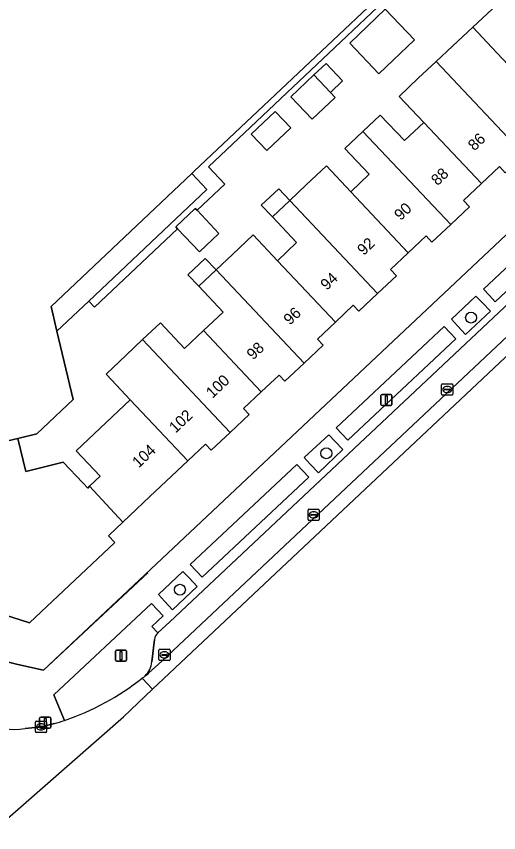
# Model space of a CAD drawing. Extents: x 162344 to 162869, y 381217 to 381818.
# Drawn here: x 162551 to 162594.2, y 381222.7 to 381295.7 of the extents above; entities that cross this region are included whole.
import ezdxf

# ---------------------------------------------------------------- set-up
doc = ezdxf.new("R2010")
doc.units = 0
for name, color, linetype in [('IMGEO_Boom', 7, 'Continuous'), ('IMGEO_Drukknoppaal', 7, 'Continuous'), ('IMGEO_Erf', 7, 'Continuous'), ('IMGEO_Groenvoorziening', 7, 'Continuous'), ('IMGEO_Kolk', 7, 'Continuous'), ('IMGEO_Lichtmast', 7, 'Continuous'), ('IMGEO_Muur', 7, 'Continuous'), ('IMGEO_Pand', 7, 'Continuous'), ('IMGEO_Pand_nummerreeks', 7, 'Continuous'), ('IMGEO_Parkeervlak_open', 7, 'Continuous'), ('IMGEO_Rijbaan_lokaal_gesloten', 7, 'Continuous'), ('IMGEO_Voetpad_open', 7, 'Continuous')]:
    doc.layers.add(name, color=color, linetype=linetype)

msp = doc.modelspace()

# ---------------------------------------------------------------- linework, layer by layer
at = {"layer": 'IMGEO_Boom'}
for centre in [(162591.693, 381268.762), (162578.741, 381256.63), (162565.645, 381244.435)]:
    msp.add_circle(centre, 0.489, dxfattribs=at)
at = {"layer": 'IMGEO_Drukknoppaal'}
for p, q in [((162553.099, 381232.149), (162553.099, 381232.949)), ((162553.099, 381232.949), (162553.099, 381232.149)), ((162553.199, 381233.049), (162553.989, 381233.049)), ((162553.989, 381233.049), (162553.199, 381233.049)), ((162554.089, 381232.949), (162554.089, 381232.149)), ((162554.089, 381232.149), (162554.089, 381232.949)), ((162553.989, 381232.049), (162553.199, 381232.049)), ((162553.199, 381232.049), (162553.989, 381232.049))]:
    msp.add_line(p, q, dxfattribs=at)
msp.add_lwpolyline([(162553.519, 381232.924), (162553.669, 381232.924), (162553.669, 381232.174), (162553.519, 381232.174), (162553.519, 381232.924)], dxfattribs=at)
for centre, start, end in [((162553.199, 381232.949), 90, 180), ((162553.199, 381232.949), 90, 180), ((162553.989, 381232.949), 0, 90), ((162553.989, 381232.949), 360, 90), ((162553.199, 381232.149), 180, 270), ((162553.199, 381232.149), 180, 270), ((162553.989, 381232.149), 270, 0), ((162553.989, 381232.149), 270, 0)]:
    msp.add_arc(centre, 0.1, start, end, dxfattribs=at)
at = {"layer": 'IMGEO_Erf'}
for points in [[(162590.296, 381303.115), (162571.416, 381285.286), (162568.189, 381282.239), (162569.655, 381280.686), (162567.181, 381278.349), (162569.134, 381276.28), (162567.385, 381274.63), (162565.432, 381276.698), (162558.004, 381269.683), (162557.49, 381270.227), (162554.642, 381267.538), (162556.091, 381261.43), (162552.843, 381258.364), (162551.147, 381257.961), (162551.85, 381254.998), (162555.196, 381255.827), (162556.971, 381253.975), (162557.396, 381253.523), (162557.571, 381253.688), (162558.507, 381254.572), (162556.361, 381256.845), (162561.2, 381261.414), (162559.108, 381263.628), (162559.039, 381263.701), (162560.841, 381265.403), (162562.311, 381266.791), (162563.904, 381268.294), (162566.068, 381266.002), (162567.756, 381267.596), (162569.504, 381269.246), (162567.325, 381271.554), (162566.353, 381272.583), (162567.91, 381274.053), (162568.882, 381273.024), (162570.349, 381274.409), (162572.185, 381276.144), (162574.363, 381273.84), (162576.079, 381275.46), (162573.913, 381277.755), (162572.927, 381278.799), (162574.486, 381280.271), (162575.472, 381279.226), (162576.948, 381280.619), (162578.743, 381282.313), (162580.922, 381280.006), (162582.586, 381281.577), (162580.41, 381283.881), (162582.016, 381285.397), (162583.568, 381286.863), (162585.727, 381284.577), (162587.459, 381286.213), (162585.265, 381288.537), (162586.97, 381290.147), (162588.556, 381291.643), (162590.013, 381293.019), (162591.844, 381294.714), (162593.577, 381296.318)], [(162548.502, 381238.42), (162551.16, 381237.735), (162553.447, 381237.241), (162605.911, 381286.571)], [(162594.22, 381282.265), (162592.617, 381280.752), (162591.013, 381279.238), (162591.551, 381278.668), (162589.87, 381277.081), (162588.192, 381275.497), (162587.658, 381276.062), (162586.067, 381274.56), (162584.474, 381273.056), (162585.009, 381272.49), (162583.331, 381270.905), (162581.654, 381269.321), (162581.147, 381269.858), (162579.551, 381268.351), (162577.955, 381266.845), (162578.465, 381266.305), (162576.755, 381264.69), (162575.043, 381263.074), (162574.521, 381263.626), (162572.928, 381262.122), (162571.336, 381260.62), (162571.833, 381260.094), (162570.144, 381258.499), (162568.453, 381256.902), (162567.938, 381257.447), (162566.358, 381255.955), (162562.969, 381252.756), (162560.546, 381250.474), (162560.399, 381250.335), (162560.044, 381250), (162559.251, 381249.252), (162559.813, 381248.655), (162552.202, 381241.487), (162549.873, 381242.23)]]:
    msp.add_lwpolyline(points, dxfattribs=at)
for points in [[(162580.838, 381293.286), (162584.019, 381296.323), (162586.627, 381293.591), (162583.446, 381290.554)], [(162577.627, 381290.446), (162578.719, 381291.476), (162580.197, 381289.91), (162579.105, 381288.879), (162579.528, 381288.431), (162577.465, 381286.485), (162575.564, 381288.499)], [(162572.023, 381285.153), (162574.178, 381287.187), (162575.562, 381285.72), (162573.407, 381283.686)]]:
    msp.add_lwpolyline(points, close=True, dxfattribs=at)
at = {"layer": 'IMGEO_Groenvoorziening'}
for points in [[(162603.55, 381279.273), (162603.031, 381279.815), (162602.477, 381280.392), (162592.788, 381271.311), (162593.332, 381270.724), (162593.855, 381270.159)], [(162593.413, 381269.348), (162592.686, 381270.098), (162592.129, 381270.673), (162589.934, 381268.607), (162590.48, 381268.022), (162591.202, 381267.25)], [(162590.335, 381266.867), (162589.83, 381267.396), (162589.277, 381267.974), (162579.612, 381258.913), (162580.158, 381258.328), (162580.66, 381257.789)], [(162580.218, 381256.954), (162579.508, 381257.705), (162578.959, 381258.287), (162576.753, 381256.241), (162577.302, 381255.659), (162578.037, 381254.88)], [(162577.165, 381254.507), (162576.655, 381255.05), (162576.107, 381255.633), (162566.564, 381246.697), (162567.11, 381246.112), (162567.642, 381245.542)], [(162567.192, 381244.73), (162566.467, 381245.492), (162565.916, 381246.072), (162563.725, 381244.003), (162564.27, 381243.418), (162564.993, 381242.642)]]:
    msp.add_lwpolyline(points, close=True, dxfattribs=at)
for points in [[(162563.671, 381240.559), (162563.682, 381240.569), (162563.148, 381241.139), (162564.142, 381242.111), (162563.114, 381243.209), (162554.359, 381235.025), (162554.626, 381234.396), (162555.327, 381232.75)], [(162563.141, 381237.978), (162563.378, 381239.99)]]:
    msp.add_lwpolyline(points, dxfattribs=at)
for centre, radius, start, end in [((162564.092, 381239.982), 0.714, 126.11296, 179.39568), ((162561.175, 381238.177), 1.976, 313.65553, 354.22413), ((162548.005, 381254.448), 22.9, 288.64787, 308.51169), ((162561.231, 381238.114), 1.892, 303.08431, 313.72533)]:
    msp.add_arc(centre, radius, start, end, dxfattribs=at)
at = {"layer": 'IMGEO_Kolk'}
for p, q in [((162589.057, 381261.904), (162589.057, 381262.756)), ((162589.132, 381262.83), (162589.984, 381262.83)), ((162589.545, 381262.61), (162589.57, 381262.61)), ((162590.058, 381262.756), (162590.058, 381261.904)), ((162589.984, 381261.83), (162589.132, 381261.83)), ((162589.316, 381262.324), (162589.316, 381262.336)), ((162589.754, 381262.287), (162589.356, 381262.287)), ((162589.359, 381262.373), (162589.757, 381262.373)), ((162589.568, 381262.05), (162589.543, 381262.05)), ((162589.8, 381262.336), (162589.8, 381262.324)), ((162577.182, 381251.627), (162578.034, 381251.627)), ((162577.107, 381250.701), (162577.107, 381251.553)), ((162577.366, 381251.121), (162577.366, 381251.133)), ((162577.804, 381251.084), (162577.406, 381251.084)), ((162577.409, 381251.17), (162577.807, 381251.17)), ((162577.618, 381250.847), (162577.593, 381250.847)), ((162577.595, 381251.407), (162577.62, 381251.407)), ((162577.85, 381251.133), (162577.85, 381251.121)), ((162578.108, 381251.553), (162578.108, 381250.701)), ((162578.034, 381250.627), (162577.182, 381250.627)), ((162563.759, 381238.184), (162563.759, 381239.036)), ((162563.834, 381239.11), (162564.686, 381239.11)), ((162564.018, 381238.604), (162564.018, 381238.616)), ((162564.456, 381238.567), (162564.058, 381238.567)), ((162564.061, 381238.653), (162564.459, 381238.653)), ((162564.247, 381238.89), (162564.272, 381238.89)), ((162564.502, 381238.616), (162564.502, 381238.604)), ((162564.76, 381239.036), (162564.76, 381238.184)), ((162564.686, 381238.11), (162563.834, 381238.11)), ((162564.27, 381238.33), (162564.245, 381238.33)), ((162552.72, 381231.754), (162552.72, 381232.606)), ((162552.795, 381232.68), (162553.647, 381232.68)), ((162553.721, 381232.606), (162553.721, 381231.754)), ((162552.979, 381232.174), (162552.979, 381232.186)), ((162553.417, 381232.137), (162553.019, 381232.137)), ((162553.022, 381232.223), (162553.42, 381232.223)), ((162553.231, 381231.9), (162553.206, 381231.9)), ((162553.208, 381232.46), (162553.233, 381232.46)), ((162553.463, 381232.186), (162553.463, 381232.174)), ((162553.647, 381231.68), (162552.795, 381231.68))]:
    msp.add_line(p, q, dxfattribs=at)
for points in [[(162589.057, 381261.904), (162589.057, 381262.756)], [(162589.132, 381262.83), (162589.984, 381262.83)], [(162590.058, 381262.756), (162590.058, 381261.904)], [(162589.984, 381261.83), (162589.132, 381261.83)], [(162577.182, 381251.627), (162578.034, 381251.627)], [(162577.107, 381250.701), (162577.107, 381251.553)], [(162578.108, 381251.553), (162578.108, 381250.701)], [(162578.034, 381250.627), (162577.182, 381250.627)], [(162563.759, 381238.184), (162563.759, 381239.036)], [(162563.834, 381239.11), (162564.686, 381239.11)], [(162564.76, 381239.036), (162564.76, 381238.184)], [(162564.686, 381238.11), (162563.834, 381238.11)], [(162552.72, 381231.754), (162552.72, 381232.606)], [(162552.795, 381232.68), (162553.647, 381232.68)], [(162553.721, 381232.606), (162553.721, 381231.754)], [(162553.647, 381231.68), (162552.795, 381231.68)]]:
    msp.add_lwpolyline(points, dxfattribs=at)
for centre, radius, start, end in [((162589.134, 381262.754), 0.0765, 91.55205, 178.44795), ((162589.134, 381262.754), 0.0765, 91.55205, 178.44795), ((162589.982, 381262.754), 0.0765, 1.55205, 88.44795), ((162589.982, 381262.754), 0.0765, 1.55205, 88.44795), ((162589.134, 381261.906), 0.0765, 181.55205, 268.44795), ((162589.134, 381261.906), 0.0765, 181.55205, 268.44795), ((162589.356, 381262.333), 0.0403, 85.87752, 175.75265), ((162589.353, 381262.323), 0.0366, 178.93798, 274.71019), ((162589.757, 381262.33), 0.043, 264.86636, 352.45326), ((162589.761, 381262.335), 0.0386, 1.73085, 96.63898), ((162589.982, 381261.906), 0.0765, 271.55205, 358.44795), ((162589.982, 381261.906), 0.0765, 271.55205, 358.44795), ((162577.184, 381251.551), 0.0765, 91.55205, 178.44795), ((162577.184, 381251.551), 0.0765, 91.55205, 178.44795), ((162578.032, 381251.551), 0.0765, 1.55205, 88.44795), ((162578.032, 381251.551), 0.0765, 1.55205, 88.44795), ((162577.406, 381251.13), 0.0403, 85.87752, 175.75265), ((162577.403, 381251.12), 0.0366, 178.93798, 274.71019), ((162577.807, 381251.127), 0.043, 264.86636, 352.45326), ((162577.811, 381251.132), 0.0386, 1.73085, 96.63898), ((162577.184, 381250.703), 0.0765, 181.55205, 268.44795), ((162577.184, 381250.703), 0.0765, 181.55205, 268.44795), ((162578.032, 381250.703), 0.0765, 271.55205, 358.44795), ((162578.032, 381250.703), 0.0765, 271.55205, 358.44795), ((162563.836, 381239.034), 0.0765, 91.55205, 178.44795), ((162563.836, 381239.034), 0.0765, 91.55205, 178.44795), ((162564.058, 381238.613), 0.0403, 85.87752, 175.75265), ((162564.055, 381238.603), 0.0366, 178.93798, 274.71019), ((162564.459, 381238.61), 0.043, 264.86636, 352.45326), ((162564.463, 381238.615), 0.0386, 1.73085, 96.63898), ((162564.684, 381239.034), 0.0765, 1.55205, 88.44795), ((162564.684, 381239.034), 0.0765, 1.55205, 88.44795), ((162563.836, 381238.186), 0.0765, 181.55205, 268.44795), ((162563.836, 381238.186), 0.0765, 181.55205, 268.44795), ((162564.684, 381238.186), 0.0765, 271.55205, 358.44795), ((162564.684, 381238.186), 0.0765, 271.55205, 358.44795), ((162552.797, 381232.604), 0.0765, 91.55205, 178.44795), ((162552.797, 381232.604), 0.0765, 91.55205, 178.44795), ((162553.645, 381232.604), 0.0765, 1.55205, 88.44795), ((162553.645, 381232.604), 0.0765, 1.55205, 88.44795), ((162553.019, 381232.183), 0.0403, 85.87752, 175.75265), ((162553.016, 381232.173), 0.0366, 178.93798, 274.71019), ((162553.42, 381232.18), 0.043, 264.86636, 352.45326), ((162553.424, 381232.185), 0.0386, 1.73085, 96.63898), ((162552.797, 381231.756), 0.0765, 181.55205, 268.44795), ((162552.797, 381231.756), 0.0765, 181.55205, 268.44795), ((162553.645, 381231.756), 0.0765, 271.55205, 358.44795), ((162553.645, 381231.756), 0.0765, 271.55205, 358.44795)]:
    msp.add_arc(centre, radius, start, end, dxfattribs=at)
for centre, major_axis, ratio, start_param, end_param in [((162589.544, 381262.33), (-0.387, 0.002), 0.722429, 4.712389, 7.853982), ((162589.569, 381262.33), (-0.39, 0.002), 0.717154, 1.570796, 4.712389), ((162577.594, 381251.127), (-0.387, 0.002), 0.722429, 4.712389, 7.853982), ((162577.619, 381251.127), (-0.39, 0.002), 0.717154, 1.570796, 4.712389), ((162564.246, 381238.61), (-0.387, 0.002), 0.722429, 4.712389, 7.853982), ((162564.271, 381238.61), (-0.39, 0.002), 0.717154, 1.570796, 4.712389), ((162553.207, 381232.18), (-0.387, 0.002), 0.722429, 4.712389, 7.853982), ((162553.232, 381232.18), (-0.39, 0.002), 0.717154, 1.570796, 4.712389)]:
    msp.add_ellipse(centre, major_axis=major_axis, ratio=ratio, start_param=start_param, end_param=end_param, dxfattribs=at)
at = {"layer": 'IMGEO_Lichtmast'}
for p, q in [((162583.623, 381260.991), (162583.623, 381261.791)), ((162583.623, 381261.791), (162583.623, 381260.991)), ((162583.723, 381261.891), (162584.513, 381261.891)), ((162584.513, 381261.891), (162583.723, 381261.891)), ((162584.613, 381261.791), (162584.613, 381260.991)), ((162584.613, 381260.991), (162584.613, 381261.791)), ((162584.513, 381260.891), (162583.723, 381260.891)), ((162583.723, 381260.891), (162584.513, 381260.891)), ((162559.887, 381238.138), (162559.887, 381238.938)), ((162559.887, 381238.938), (162559.887, 381238.138)), ((162559.987, 381239.038), (162560.777, 381239.038)), ((162560.777, 381239.038), (162559.987, 381239.038)), ((162560.877, 381238.938), (162560.877, 381238.138)), ((162560.877, 381238.138), (162560.877, 381238.938)), ((162560.777, 381238.038), (162559.987, 381238.038)), ((162559.987, 381238.038), (162560.777, 381238.038))]:
    msp.add_line(p, q, dxfattribs=at)
for points in [[(162584.043, 381261.766), (162584.193, 381261.766), (162584.193, 381261.016), (162584.043, 381261.016), (162584.043, 381261.766)], [(162560.307, 381238.913), (162560.457, 381238.913), (162560.457, 381238.163), (162560.307, 381238.163), (162560.307, 381238.913)]]:
    msp.add_lwpolyline(points, dxfattribs=at)
for centre, start, end in [((162583.723, 381261.791), 90, 180), ((162583.723, 381261.791), 90, 180), ((162584.513, 381261.791), 0, 90), ((162584.513, 381261.791), 360, 90), ((162583.723, 381260.991), 180, 270), ((162583.723, 381260.991), 180, 270), ((162584.513, 381260.991), 270, 0), ((162584.513, 381260.991), 270, 0), ((162559.987, 381238.938), 90, 180), ((162559.987, 381238.938), 90, 180), ((162560.777, 381238.938), 0, 90), ((162560.777, 381238.938), 360, 90), ((162559.987, 381238.138), 180, 270), ((162559.987, 381238.138), 180, 270), ((162560.777, 381238.138), 270, 0), ((162560.777, 381238.138), 270, 0)]:
    msp.add_arc(centre, 0.1, start, end, dxfattribs=at)
at = {"layer": 'IMGEO_Muur'}
msp.add_lwpolyline([(162562.786, 381245.929), (162553.447, 381237.241), (162551.16, 381237.735)], dxfattribs=at)
at = {"layer": 'IMGEO_Pand'}
msp.add_lwpolyline([(162532.111, 381300.452), (162535.716, 381287.283), (162537.474, 381287.222), (162539.054, 381287.166), (162540.356, 381282.758), (162541.72, 381278.142), (162540.106, 381277.587), (162538.509, 381277.038), (162542.805, 381261.237), (162545.864, 381261.323), (162546.898, 381257.547), (162547.034, 381257.585), (162547.156, 381257.619), (162547.217, 381257.396), (162547.306, 381257.072), (162551.147, 381257.961), (162552.843, 381258.364), (162556.091, 381261.43), (162554.642, 381267.538), (162554.115, 381269.762), (162566.707, 381281.647), (162566.923, 381281.851), (162589.686, 381303.335)], dxfattribs=at)
for points in [[(162599.185, 381286.943), (162602.559, 381290.128), (162599.127, 381293.764), (162597.697, 381295.278), (162595.236, 381297.884), (162593.577, 381296.318), (162591.844, 381294.714), (162594.001, 381292.431)], [(162583.446, 381290.554), (162586.627, 381293.591), (162584.019, 381296.323), (162580.838, 381293.286)], [(162599.185, 381286.943), (162594.001, 381292.431), (162591.844, 381294.714), (162590.013, 381293.019), (162588.556, 381291.643), (162596.431, 381283.305), (162598.122, 381284.902), (162597.604, 381285.45)], [(162577.627, 381290.446), (162579.105, 381288.879), (162580.197, 381289.91), (162578.719, 381291.476)], [(162596.431, 381283.305), (162588.556, 381291.643), (162586.97, 381290.147), (162585.265, 381288.537), (162587.459, 381286.213), (162592.617, 381280.752), (162594.22, 381282.265), (162594.743, 381281.711)], [(162579.105, 381288.879), (162577.627, 381290.446), (162575.564, 381288.499), (162577.465, 381286.485), (162579.528, 381288.431)], [(162572.023, 381285.153), (162573.407, 381283.686), (162575.562, 381285.72), (162574.178, 381287.187)], [(162582.016, 381285.397), (162589.87, 381277.081), (162591.551, 381278.668), (162591.013, 381279.238), (162592.617, 381280.752), (162587.459, 381286.213), (162585.727, 381284.577), (162583.568, 381286.863)], [(162582.016, 381285.397), (162580.41, 381283.881), (162582.586, 381281.577), (162580.922, 381280.006), (162586.067, 381274.56), (162587.658, 381276.062), (162588.192, 381275.497), (162589.87, 381277.081)], [(162583.331, 381270.905), (162585.009, 381272.49), (162584.474, 381273.056), (162586.067, 381274.56), (162580.922, 381280.006), (162578.743, 381282.313), (162576.948, 381280.619), (162575.472, 381279.226)], [(162566.707, 381281.647), (162554.115, 381269.762), (162554.642, 381267.538), (162557.49, 381270.227), (162568.065, 381280.207)], [(162575.472, 381279.226), (162574.486, 381280.271), (162572.927, 381278.799), (162573.913, 381277.755)], [(162574.363, 381273.84), (162579.551, 381268.351), (162581.147, 381269.858), (162581.654, 381269.321), (162583.331, 381270.905), (162575.472, 381279.226), (162573.913, 381277.755), (162576.079, 381275.46)], [(162567.181, 381278.349), (162567.016, 381278.524), (162565.267, 381276.873), (162565.432, 381276.698), (162567.385, 381274.63), (162569.134, 381276.28)], [(162574.363, 381273.84), (162572.185, 381276.144), (162570.349, 381274.409), (162568.882, 381273.024), (162576.755, 381264.69), (162578.465, 381266.305), (162577.955, 381266.845), (162579.551, 381268.351)], [(162568.882, 381273.024), (162567.91, 381274.053), (162566.353, 381272.583), (162567.325, 381271.554)], [(162567.756, 381267.596), (162572.928, 381262.122), (162574.521, 381263.626), (162575.043, 381263.074), (162576.755, 381264.69), (162568.882, 381273.024), (162567.325, 381271.554), (162569.504, 381269.246)], [(162570.144, 381258.499), (162571.833, 381260.094), (162571.336, 381260.62), (162572.928, 381262.122), (162567.756, 381267.596), (162566.068, 381266.002), (162563.904, 381268.294), (162562.311, 381266.791)], [(162562.311, 381266.791), (162560.841, 381265.403), (162559.039, 381263.701), (162559.108, 381263.628), (162561.2, 381261.414), (162566.358, 381255.955), (162567.938, 381257.447), (162568.453, 381256.902), (162570.144, 381258.499)], [(162561.2, 381261.414), (162556.361, 381256.845), (162558.507, 381254.572), (162557.571, 381253.688), (162560.546, 381250.474), (162562.969, 381252.756), (162566.358, 381255.955)], [(162557.571, 381253.688), (162557.396, 381253.523), (162556.971, 381253.975), (162555.196, 381255.827), (162551.85, 381254.998), (162551.147, 381257.961), (162547.306, 381257.072), (162544.188, 381256.303), (162545.366, 381252.259), (162547.01, 381252.709), (162547.75, 381250), (162549.873, 381242.23), (162552.202, 381241.487), (162559.813, 381248.655), (162559.251, 381249.252), (162560.044, 381250), (162560.399, 381250.335), (162560.546, 381250.474)]]:
    msp.add_lwpolyline(points, close=True, dxfattribs=at)
at = {"layer": 'IMGEO_Parkeervlak_open'}
for points in [[(162562.871, 381236.993), (162564.022, 381238.062), (162618.404, 381289.14)], [(162614.652, 381288.47), (162564.751, 381241.574), (162563.682, 381240.569), (162563.671, 381240.559)], [(162563.378, 381239.99), (162563.141, 381237.978)]]:
    msp.add_lwpolyline(points, dxfattribs=at)
for centre, radius, start, end in [((162564.092, 381239.982), 0.714, 126.11296, 179.39568), ((162561.175, 381238.177), 1.976, 313.65553, 354.22413), ((162561.415, 381238.611), 2.177, 301.09184, 311.98238)]:
    msp.add_arc(centre, radius, start, end, dxfattribs=at)
at = {"layer": 'IMGEO_Rijbaan_lokaal_gesloten'}
for points in [[(162619.267, 381288.247), (162618.404, 381289.14), (162564.022, 381238.062), (162562.871, 381236.993)], [(162562.264, 381236.529), (162563.203, 381235.53), (162619.267, 381288.247)], [(162548.732, 381222.717), (162560.587, 381233.07), (162563.203, 381235.53), (162562.264, 381236.529)], [(162554.413, 381232.466), (162553.221, 381232.18), (162552.392, 381232.082), (162551.798, 381232.043)]]:
    msp.add_lwpolyline(points, dxfattribs=at)
for centre, radius, start, end in [((162561.415, 381238.611), 2.177, 301.09184, 311.98238), ((162548.005, 381254.448), 22.9, 288.64787, 308.51169), ((162561.231, 381238.114), 1.892, 303.08431, 313.72533), ((162548.542, 381252.975), 21.333, 285.97577, 288.54658), ((162550.721, 381237.962), 6.016, 244.4293, 280.31604)]:
    msp.add_arc(centre, radius, start, end, dxfattribs=at)
at = {"layer": 'IMGEO_Voetpad_open'}
for points in [[(162653.53, 381330.558), (162653.265, 381330.852), (162649.241, 381327.313), (162606.75, 381287.36), (162605.911, 381286.571), (162553.447, 381237.241), (162551.16, 381237.735), (162548.502, 381238.42), (162546.357, 381239.143), (162548.124, 381232.535)], [(162589.686, 381303.335), (162566.923, 381281.851), (162566.707, 381281.647), (162568.065, 381280.207), (162557.49, 381270.227), (162558.004, 381269.683), (162565.432, 381276.698), (162565.267, 381276.873), (162567.016, 381278.524), (162567.181, 381278.349), (162569.655, 381280.686), (162568.189, 381282.239), (162571.416, 381285.286), (162590.296, 381303.115)], [(162563.114, 381243.209), (162564.142, 381242.111), (162563.148, 381241.139), (162563.682, 381240.569), (162564.751, 381241.574), (162614.652, 381288.47)], [(162555.327, 381232.75), (162554.626, 381234.396), (162554.359, 381235.025), (162563.114, 381243.209)], [(162551.798, 381232.043), (162552.392, 381232.082), (162553.221, 381232.18), (162554.413, 381232.466)]]:
    msp.add_lwpolyline(points, dxfattribs=at)
for points in [[(162592.788, 381271.311), (162602.477, 381280.392), (162603.031, 381279.815), (162603.55, 381279.273), (162593.855, 381270.159), (162593.332, 381270.724)], [(162589.934, 381268.607), (162592.129, 381270.673), (162592.686, 381270.098), (162593.413, 381269.348), (162591.202, 381267.25), (162590.48, 381268.022)], [(162579.612, 381258.913), (162589.277, 381267.974), (162589.83, 381267.396), (162590.335, 381266.867), (162580.66, 381257.789), (162580.158, 381258.328)], [(162576.753, 381256.241), (162578.959, 381258.287), (162579.508, 381257.705), (162580.218, 381256.954), (162578.037, 381254.88), (162577.302, 381255.659)], [(162576.107, 381255.633), (162576.655, 381255.05), (162577.165, 381254.507), (162567.642, 381245.542), (162567.11, 381246.112), (162566.564, 381246.697)], [(162563.725, 381244.003), (162565.916, 381246.072), (162566.467, 381245.492), (162567.192, 381244.73), (162564.993, 381242.642), (162564.27, 381243.418)]]:
    msp.add_lwpolyline(points, close=True, dxfattribs=at)
for centre, radius, start, end in [((162548.542, 381252.975), 21.333, 285.97577, 288.54658), ((162550.721, 381237.962), 6.016, 244.4293, 280.31604)]:
    msp.add_arc(centre, radius, start, end, dxfattribs=at)

# ---------------------------------------------------------------- texts
at = {"layer": 'IMGEO_Pand_nummerreeks'}
for s, rotation, p in [('86', 43.34922, (162591.98, 381283.607)), ('88', 43.34922, (162588.683, 381280.495)), ('90', 43.34922, (162585.384, 381277.38)), ('92', 43.34922, (162582.08, 381274.262)), ('94', 43.34922, (162578.784, 381271.15)), ('96', 43.34922, (162575.485, 381268.035)), ('98', 43.34922, (162572.187, 381264.923)), ('100', 43.34922, (162568.554, 381261.494)), ('102', 43.34999, (162565.25, 381258.375)), ('104', 43.34922, (162561.953, 381255.262))]:
    msp.add_text(s, height=1, rotation=rotation, dxfattribs=at).set_placement(p)

doc.saveas('drawing.dxf')
